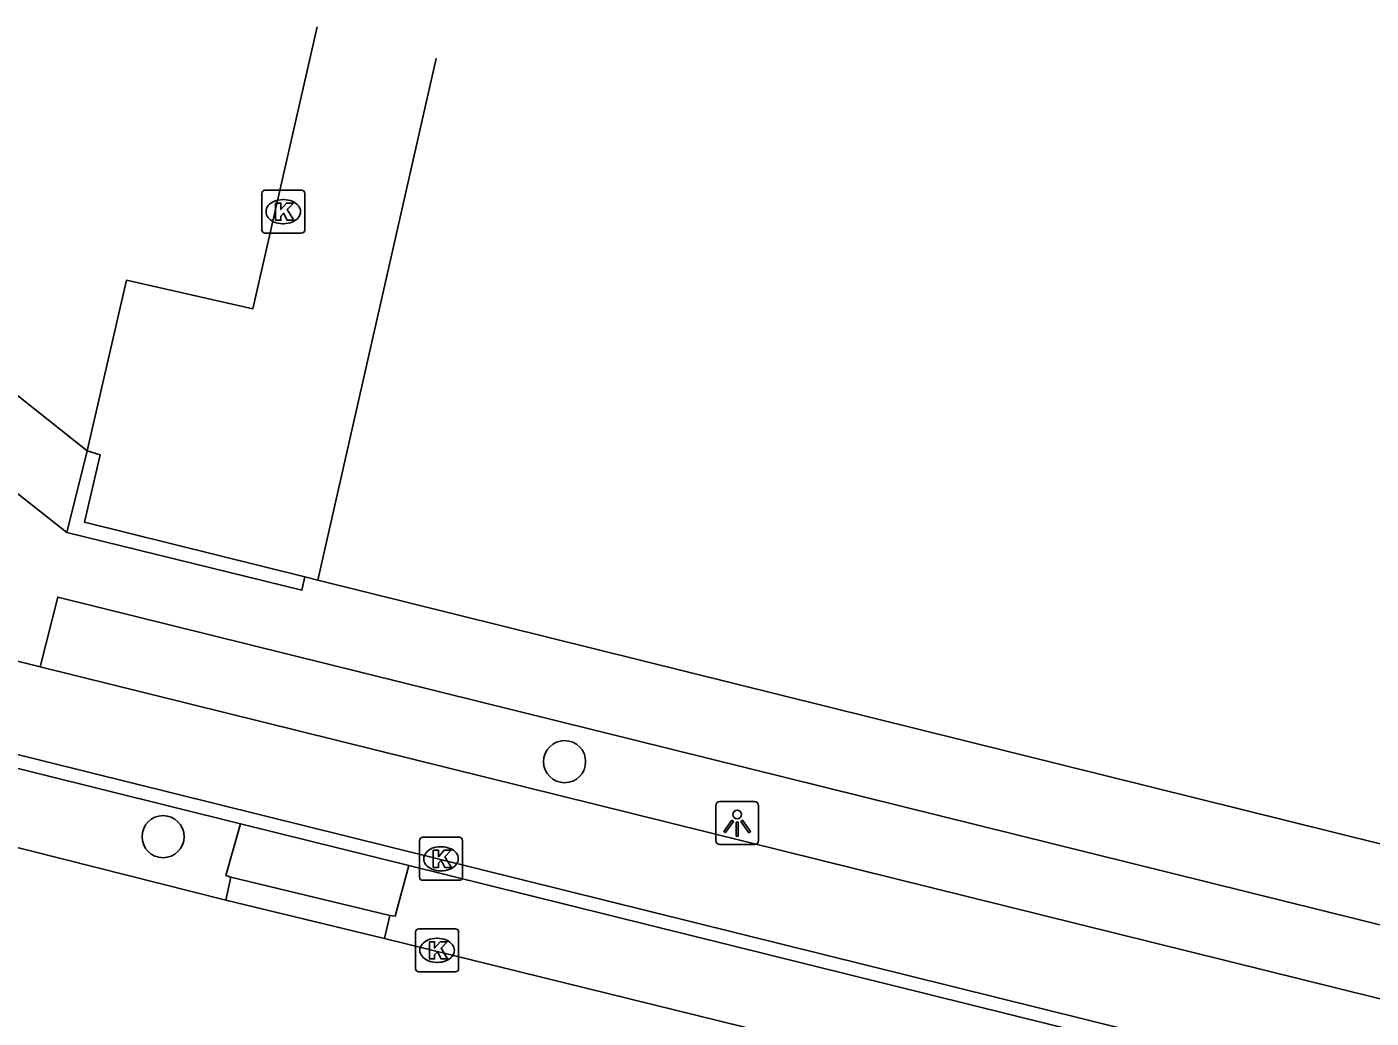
# Model space of a CAD drawing. Extents: x 161771 to 163125, y 382479 to 383177.
# Drawn here: x 161923.32 to 161954.55, y 383132.68 to 383155.7 of the extents above; entities that cross this region are included whole.
import ezdxf

# ---------------------------------------------------------------- set-up
doc = ezdxf.new("R2010")
doc.units = 0
for name, color, linetype in [('IMGEO_Boom', 7, 'Continuous'), ('IMGEO_Fietspad_gesloten', 7, 'Continuous'), ('IMGEO_Haag', 7, 'Continuous'), ('IMGEO_Kolk', 7, 'Continuous'), ('IMGEO_Lichtpunt', 7, 'Continuous'), ('IMGEO_Muur', 7, 'Continuous'), ('IMGEO_Rijbaan_lokaal_gesloten', 7, 'Continuous'), ('IMGEO_Voetpad_open', 7, 'Continuous')]:
    doc.layers.add(name, color=color, linetype=linetype)

msp = doc.modelspace()

# ---------------------------------------------------------------- linework, layer by layer
at = {"layer": 'IMGEO_Boom'}
for centre in [(161935.813, 383138.635), (161926.482, 383136.892)]:
    msp.add_circle(centre, 0.489, dxfattribs=at)
at = {"layer": 'IMGEO_Fietspad_gesloten'}
for points in [[(161923.625, 383140.841), (161915.671, 383142.812)], [(162150.168, 383085.809), (162140.488, 383087.535), (162137.535, 383088.116), (162134.626, 383088.77), (162083.536, 383101.336), (162000, 383121.941), (161979.686, 383126.952), (161923.625, 383140.841)], [(161915.689, 383140.639), (161979.048, 383124.929), (162000, 383119.758), (162083.074, 383099.255), (162134.136, 383086.721), (162137.066, 383086.053), (162140.008, 383085.446), (162150.119, 383083.649)]]:
    msp.add_lwpolyline(points, dxfattribs=at)
at = {"layer": 'IMGEO_Haag'}
for points in [[(161928.283, 383137.192), (161915.63, 383140.333)], [(161932.194, 383136.221), (161975.062, 383125.601)]]:
    msp.add_lwpolyline(points, dxfattribs=at)
at = {"layer": 'IMGEO_Kolk'}
for p, q in [((161928.775, 383150.983), (161928.775, 383151.835)), ((161928.85, 383151.909), (161929.702, 383151.909)), ((161929.776, 383151.835), (161929.776, 383150.983)), ((161929.263, 383151.689), (161929.288, 383151.689)), ((161929.286, 383151.129), (161929.261, 383151.129)), ((161929.702, 383150.909), (161928.85, 383150.909)), ((161932.44, 383135.953), (161932.44, 383136.805)), ((161932.515, 383136.879), (161933.367, 383136.879)), ((161933.441, 383136.805), (161933.441, 383135.953)), ((161932.928, 383136.659), (161932.953, 383136.659)), ((161932.951, 383136.099), (161932.926, 383136.099)), ((161933.367, 383135.879), (161932.515, 383135.879)), ((161932.349, 383133.826), (161932.349, 383134.678)), ((161932.424, 383134.752), (161933.276, 383134.752)), ((161933.35, 383134.678), (161933.35, 383133.826)), ((161932.837, 383134.532), (161932.862, 383134.532)), ((161932.86, 383133.972), (161932.835, 383133.972)), ((161933.276, 383133.752), (161932.424, 383133.752))]:
    msp.add_line(p, q, dxfattribs=at)
for points in [[(161928.775, 383150.983), (161928.775, 383151.835)], [(161928.85, 383151.909), (161929.702, 383151.909)], [(161929.776, 383151.835), (161929.776, 383150.983)], [(161929.096, 383151.609), (161929.219, 383151.609), (161929.219, 383151.458), (161929.349, 383151.609), (161929.513, 383151.609), (161929.367, 383151.458), (161929.52, 383151.209), (161929.368, 383151.209), (161929.283, 383151.373), (161929.219, 383151.306), (161929.219, 383151.209), (161929.096, 383151.209), (161929.096, 383151.609)], [(161929.702, 383150.909), (161928.85, 383150.909)], [(161932.44, 383135.953), (161932.44, 383136.805)], [(161932.515, 383136.879), (161933.367, 383136.879)], [(161933.441, 383136.805), (161933.441, 383135.953)], [(161932.761, 383136.579), (161932.884, 383136.579), (161932.884, 383136.428), (161933.014, 383136.579), (161933.178, 383136.579), (161933.032, 383136.428), (161933.185, 383136.179), (161933.033, 383136.179), (161932.948, 383136.343), (161932.884, 383136.276), (161932.884, 383136.179), (161932.761, 383136.179), (161932.761, 383136.579)], [(161933.367, 383135.879), (161932.515, 383135.879)], [(161932.349, 383133.826), (161932.349, 383134.678)], [(161932.424, 383134.752), (161933.276, 383134.752)], [(161933.35, 383134.678), (161933.35, 383133.826)], [(161932.67, 383134.452), (161932.793, 383134.452), (161932.793, 383134.301), (161932.923, 383134.452), (161933.087, 383134.452), (161932.941, 383134.301), (161933.094, 383134.052), (161932.942, 383134.052), (161932.857, 383134.216), (161932.793, 383134.149), (161932.793, 383134.052), (161932.67, 383134.052), (161932.67, 383134.452)], [(161933.276, 383133.752), (161932.424, 383133.752)]]:
    msp.add_lwpolyline(points, dxfattribs=at)
for centre, start, end in [((161928.852, 383151.833), 91.552, 178.448), ((161928.852, 383151.833), 91.552, 178.448), ((161929.7, 383151.833), 1.552, 88.448), ((161929.7, 383151.833), 1.552, 88.448), ((161928.852, 383150.985), 181.552, 268.448), ((161928.852, 383150.985), 181.552, 268.448), ((161929.7, 383150.985), 271.552, 358.448), ((161929.7, 383150.985), 271.552, 358.448), ((161932.517, 383136.803), 91.552, 178.448), ((161932.517, 383136.803), 91.552, 178.448), ((161933.365, 383136.803), 1.552, 88.448), ((161933.365, 383136.803), 1.552, 88.448), ((161932.517, 383135.955), 181.552, 268.448), ((161932.517, 383135.955), 181.552, 268.448), ((161933.365, 383135.955), 271.552, 358.448), ((161933.365, 383135.955), 271.552, 358.448), ((161932.426, 383134.676), 91.552, 178.448), ((161932.426, 383134.676), 91.552, 178.448), ((161933.274, 383134.676), 1.552, 88.448), ((161933.274, 383134.676), 1.552, 88.448), ((161932.426, 383133.828), 181.552, 268.448), ((161932.426, 383133.828), 181.552, 268.448), ((161933.274, 383133.828), 271.552, 358.448), ((161933.274, 383133.828), 271.552, 358.448)]:
    msp.add_arc(centre, 0.0765, start, end, dxfattribs=at)
for centre, major_axis, ratio, start_param, end_param in [((161929.262, 383151.409), (-0.387, 0.002), 0.722429, 4.712389, 7.853982), ((161929.287, 383151.409), (-0.39, 0.002), 0.717154, 1.570796, 4.712389), ((161932.927, 383136.379), (-0.387, 0.002), 0.722429, 4.712389, 7.853982), ((161932.952, 383136.379), (-0.39, 0.002), 0.717154, 1.570796, 4.712389), ((161932.836, 383134.252), (-0.387, 0.002), 0.722429, 4.712389, 7.853982), ((161932.861, 383134.252), (-0.39, 0.002), 0.717154, 1.570796, 4.712389)]:
    msp.add_ellipse(centre, major_axis=major_axis, ratio=ratio, start_param=start_param, end_param=end_param, dxfattribs=at)
at = {"layer": 'IMGEO_Lichtpunt'}
for p, q in [((161940.226, 383137.707), (161939.418, 383137.707)), ((161940.226, 383137.707), (161939.418, 383137.707)), ((161939.324, 383137.612), (161939.324, 383136.805)), ((161939.324, 383137.612), (161939.324, 383136.805)), ((161940.32, 383136.805), (161940.32, 383137.612)), ((161940.32, 383136.805), (161940.32, 383137.612)), ((161939.418, 383136.711), (161940.226, 383136.711)), ((161939.418, 383136.711), (161940.226, 383136.711))]:
    msp.add_line(p, q, dxfattribs=at)
for points in [[(161939.698, 383137.276), (161939.737, 383137.248), (161939.549, 383136.986), (161939.511, 383137.013), (161939.698, 383137.276)], [(161939.8, 383137.228), (161939.847, 383137.228), (161939.847, 383136.906), (161939.8, 383136.906), (161939.8, 383137.228)], [(161939.91, 383137.248), (161939.948, 383137.275), (161940.135, 383137.013), (161940.096, 383136.985), (161939.91, 383137.248)]]:
    msp.add_lwpolyline(points, dxfattribs=at)
msp.add_circle((161939.823, 383137.41), 0.0994, dxfattribs=at)
for centre, start, end in [((161939.418, 383137.612), 90, 180), ((161939.418, 383137.612), 90, 180), ((161940.226, 383137.612), 0, 90), ((161940.226, 383137.612), 0, 90), ((161939.418, 383136.805), 180, 270), ((161939.418, 383136.805), 180, 270), ((161940.226, 383136.805), 270, 0), ((161940.226, 383136.805), 270, 360)]:
    msp.add_arc(centre, 0.0946, start, end, dxfattribs=at)
at = {"layer": 'IMGEO_Muur'}
for points in [[(161924.243, 383143.961), (161924.721, 383145.857)], [(161924.721, 383145.857), (161925.018, 383145.764), (161924.654, 383144.199), (161929.778, 383142.93)], [(161929.778, 383142.93), (161929.705, 383142.618), (161924.243, 383143.961)]]:
    msp.add_lwpolyline(points, dxfattribs=at)
at = {"layer": 'IMGEO_Rijbaan_lokaal_gesloten'}
for points in [[(161927.938, 383135.419), (161921.093, 383137.145), (161918.999, 383137.683)], [(161931.625, 383134.527), (161927.938, 383135.419)], [(161974.777, 383123.907), (161931.625, 383134.527)]]:
    msp.add_lwpolyline(points, dxfattribs=at)
at = {"layer": 'IMGEO_Voetpad_open'}
for points in [[(161930.061, 383155.701), (161928.567, 383149.151), (161925.636, 383149.817), (161924.721, 383145.857)], [(161932.831, 383154.966), (161932.831, 383154.966), (161930.08, 383142.847)], [(161918.896, 383150.479), (161924.721, 383145.857)], [(161924.243, 383143.961), (161917.815, 383149.026)], [(161929.778, 383142.93), (161930.08, 383142.847)], [(161930.08, 383142.847), (161980.607, 383130.319), (162000, 383125.537), (162084.42, 383104.723), (162159.522, 383086.226), (162160.015, 383088.308), (162160.209, 383089.128), (162160.247, 383089.352), (162160.311, 383089.769), (162160.599, 383089.696), (162163.573, 383089.046), (162164.628, 383088.815)], [(161923.625, 383140.841), (161924.036, 383142.458), (161980.138, 383128.56), (162000, 383123.662), (162083.965, 383102.956), (162150.353, 383086.602), (162150.168, 383085.809)], [(161928.06, 383135.952), (161927.944, 383135.994), (161928.283, 383137.192)], [(161928.283, 383137.192), (161932.194, 383136.221)], [(161931.755, 383135.064), (161931.872, 383135.045), (161932.194, 383136.221)], [(161927.938, 383135.419), (161928.06, 383135.952)], [(161928.06, 383135.952), (161931.755, 383135.064)], [(161931.625, 383134.527), (161931.755, 383135.064)]]:
    msp.add_lwpolyline(points, dxfattribs=at)

doc.saveas('drawing.dxf')
